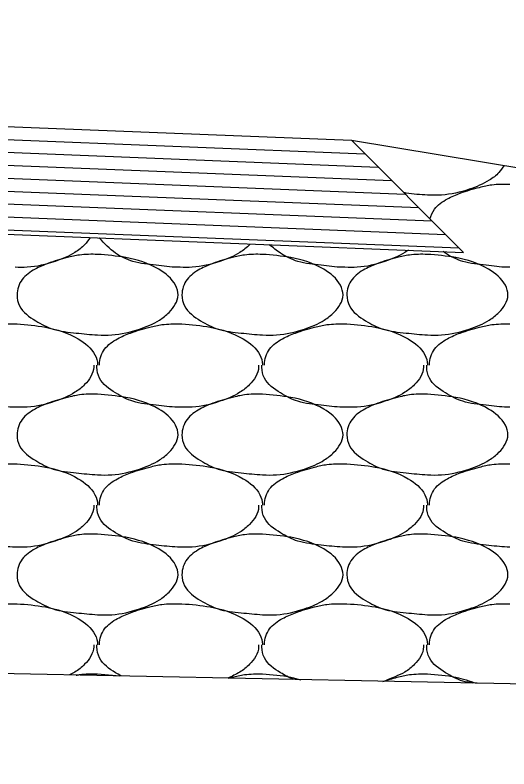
# Model space of a CAD drawing. Extents: x 1364961 to 1365294, y 367927 to 368034.
# Drawn here: x 1365064.922 to 1365066.455, y 367996.985 to 367999.324 of the extents above; entities that cross this region are included whole.
import ezdxf

# ---------------------------------------------------------------- set-up
doc = ezdxf.new("R2010")
doc.units = 0
doc.layers.add('Default', color=7, linetype='Continuous')

msp = doc.modelspace()

# ---------------------------------------------------------------- linework, layer by layer
at = {"layer": 'Default'}
for p, q in [((1365056.2271, 367999.3242), (1365065.9662, 367998.9357)), ((1365056.2263, 367999.2842), (1365066.0082, 367998.8937)), ((1365056.2255, 367999.2442), (1365066.0492, 367998.8527)), ((1365056.2247, 367999.2041), (1365066.0912, 367998.8107)), ((1365056.2239, 367999.1641), (1365066.1332, 367998.7687)), ((1365055.9802, 367999.1337), (1365066.1752, 367998.7267)), ((1365055.9782, 367999.0937), (1365066.2162, 367998.6857)), ((1365055.9772, 367999.0537), (1365066.2582, 367998.6437)), ((1365055.9752, 367999.0137), (1365066.3002, 367998.6017)), ((1365055.9752, 367999.0007), (1365066.3142, 367998.5877)), ((1365065.9662, 367998.9357), (1365066.3142, 367998.5877)), ((1365065.9662, 367998.9357), (1365084.7491, 367995.8256)), ((1365066.1572, 367998.7447), (1365066.1882, 367998.7137)), ((1365064.9222, 367998.3657), (1365064.9282, 367998.3657)), ((1365065.4342, 367998.3657), (1365065.4402, 367998.3657)), ((1365065.9462, 367998.3657), (1365065.9522, 367998.3657)), ((1365064.9222, 367997.9317), (1365064.9282, 367997.9317)), ((1365065.4342, 367997.9317), (1365065.4402, 367997.9317)), ((1365065.9462, 367997.9317), (1365065.9522, 367997.9317)), ((1365064.9222, 367997.4977), (1365064.9282, 367997.4977)), ((1365065.4342, 367997.4977), (1365065.4402, 367997.4977)), ((1365065.9462, 367997.4977), (1365065.9522, 367997.4977)), ((1365077.4832, 367997.0287), (1365056.9752, 367997.4387)), ((1365065.1782, 367997.2797), (1365065.2472, 367997.2737))]:
    msp.add_line(p, q, dxfattribs=at)
for points in [[(1365066.4402, 367998.8577), (1365066.4242, 367998.8357), (1365066.3942, 367998.8117), (1365066.3322, 367998.7837), (1365066.2462, 367998.7657), (1365066.2022, 367998.7657), (1365066.1362, 367998.7717), (1365066.1292, 367998.7727)], [(1365066.2102, 367998.6917), (1365066.2242, 367998.7217), (1365066.2642, 367998.7537), (1365066.3042, 367998.7717), (1365066.3642, 367998.7897), (1365066.4022, 367998.7977), (1365066.4582, 367998.7997)], [(1365065.1552, 367998.6337), (1365065.1382, 367998.6117), (1365065.1082, 367998.5877), (1365065.0462, 367998.5597), (1365064.9602, 367998.5417), (1365064.9222, 367998.5417)], [(1365065.4342, 367998.5417), (1365065.4262, 367998.5417), (1365065.3602, 367998.5477), (1365065.2882, 367998.5597), (1365065.2342, 367998.5857), (1365065.1842, 367998.6317), (1365065.1832, 367998.6327)], [(1365065.6522, 367998.6137), (1365065.6502, 367998.6117), (1365065.6202, 367998.5877), (1365065.5582, 367998.5597), (1365065.4722, 367998.5417), (1365065.4342, 367998.5417)], [(1365065.9462, 367998.5417), (1365065.9382, 367998.5417), (1365065.8722, 367998.5477), (1365065.8002, 367998.5597), (1365065.7462, 367998.5857), (1365065.7112, 367998.6117)], [(1365066.1432, 367998.5947), (1365066.1322, 367998.5877), (1365066.0702, 367998.5597), (1365065.9842, 367998.5417), (1365065.9462, 367998.5417)], [(1365065.1782, 367998.5817), (1365065.2662, 367998.5717), (1365065.3682, 367998.5357), (1365065.4202, 367998.4857), (1365065.4282, 367998.4557), (1365065.4002, 367998.4017), (1365065.3702, 367998.3777), (1365065.3082, 367998.3497), (1365065.2222, 367998.3317), (1365065.1782, 367998.3317), (1365065.1122, 367998.3377), (1365065.0402, 367998.3497), (1365064.9862, 367998.3757), (1365064.9362, 367998.4217), (1365064.9282, 367998.4557), (1365064.9442, 367998.5037), (1365064.9842, 367998.5357), (1365065.0242, 367998.5537), (1365065.0842, 367998.5717), (1365065.1222, 367998.5797), (1365065.1782, 367998.5817)], [(1365065.6902, 367998.5817), (1365065.7782, 367998.5717), (1365065.8802, 367998.5357), (1365065.9322, 367998.4857), (1365065.9402, 367998.4557), (1365065.9122, 367998.4017), (1365065.8822, 367998.3777), (1365065.8202, 367998.3497), (1365065.7342, 367998.3317), (1365065.6902, 367998.3317), (1365065.6242, 367998.3377), (1365065.5522, 367998.3497), (1365065.4982, 367998.3757), (1365065.4482, 367998.4217), (1365065.4402, 367998.4557), (1365065.4562, 367998.5037), (1365065.4962, 367998.5357), (1365065.5362, 367998.5537), (1365065.5962, 367998.5717), (1365065.6342, 367998.5797), (1365065.6902, 367998.5817)], [(1365066.2022, 367998.5817), (1365066.2902, 367998.5717), (1365066.3922, 367998.5357), (1365066.4442, 367998.4857), (1365066.4522, 367998.4557), (1365066.4242, 367998.4017), (1365066.3942, 367998.3777), (1365066.3322, 367998.3497), (1365066.2462, 367998.3317), (1365066.2022, 367998.3317), (1365066.1362, 367998.3377), (1365066.0642, 367998.3497), (1365066.0102, 367998.3757), (1365065.9602, 367998.4217), (1365065.9522, 367998.4557), (1365065.9682, 367998.5037), (1365066.0082, 367998.5357), (1365066.0482, 367998.5537), (1365066.1082, 367998.5717), (1365066.1462, 367998.5797), (1365066.2022, 367998.5817)], [(1365066.4582, 367998.5417), (1365066.4502, 367998.5417), (1365066.3842, 367998.5477), (1365066.3122, 367998.5597), (1365066.2582, 367998.5857), (1365066.2512, 367998.5907)], [(1365064.6722, 367998.2377), (1365064.6722, 367998.2397), (1365064.6882, 367998.2877), (1365064.7282, 367998.3197), (1365064.7682, 367998.3377), (1365064.8282, 367998.3557), (1365064.8662, 367998.3637), (1365064.9222, 367998.3657)], [(1365064.9282, 367998.3657), (1365065.0162, 367998.3557), (1365065.1182, 367998.3197), (1365065.1702, 367998.2697), (1365065.1782, 367998.2397), (1365065.1782, 367998.2377)], [(1365065.1842, 367998.2377), (1365065.1842, 367998.2397), (1365065.2002, 367998.2877), (1365065.2402, 367998.3197), (1365065.2802, 367998.3377), (1365065.3402, 367998.3557), (1365065.3782, 367998.3637), (1365065.4342, 367998.3657)], [(1365065.4402, 367998.3657), (1365065.5282, 367998.3557), (1365065.6302, 367998.3197), (1365065.6822, 367998.2697), (1365065.6902, 367998.2397), (1365065.6902, 367998.2377)], [(1365065.6962, 367998.2377), (1365065.6962, 367998.2397), (1365065.7122, 367998.2877), (1365065.7522, 367998.3197), (1365065.7922, 367998.3377), (1365065.8522, 367998.3557), (1365065.8902, 367998.3637), (1365065.9462, 367998.3657)], [(1365065.9522, 367998.3657), (1365066.0402, 367998.3557), (1365066.1422, 367998.3197), (1365066.1942, 367998.2697), (1365066.2022, 367998.2397), (1365066.2022, 367998.2377)], [(1365066.2082, 367998.2377), (1365066.2082, 367998.2397), (1365066.2242, 367998.2877), (1365066.2642, 367998.3197), (1365066.3042, 367998.3377), (1365066.3642, 367998.3557), (1365066.4022, 367998.3637), (1365066.4582, 367998.3657)], [(1365064.9222, 367998.1077), (1365064.9142, 367998.1077), (1365064.8482, 367998.1137), (1365064.7762, 367998.1257), (1365064.7222, 367998.1517), (1365064.6722, 367998.1977), (1365064.6642, 367998.2317), (1365064.6642, 367998.2377)], [(1365065.1662, 367998.2377), (1365065.1662, 367998.2317), (1365065.1382, 367998.1777), (1365065.1082, 367998.1537), (1365065.0462, 367998.1257), (1365064.9602, 367998.1077), (1365064.9222, 367998.1077)], [(1365065.4342, 367998.1077), (1365065.4262, 367998.1077), (1365065.3602, 367998.1137), (1365065.2882, 367998.1257), (1365065.2342, 367998.1517), (1365065.1842, 367998.1977), (1365065.1762, 367998.2317), (1365065.1762, 367998.2377)], [(1365065.6782, 367998.2377), (1365065.6782, 367998.2317), (1365065.6502, 367998.1777), (1365065.6202, 367998.1537), (1365065.5582, 367998.1257), (1365065.4722, 367998.1077), (1365065.4342, 367998.1077)], [(1365065.9462, 367998.1077), (1365065.9382, 367998.1077), (1365065.8722, 367998.1137), (1365065.8002, 367998.1257), (1365065.7462, 367998.1517), (1365065.6962, 367998.1977), (1365065.6882, 367998.2317), (1365065.6882, 367998.2377)], [(1365066.1902, 367998.2377), (1365066.1902, 367998.2317), (1365066.1622, 367998.1777), (1365066.1322, 367998.1537), (1365066.0702, 367998.1257), (1365065.9842, 367998.1077), (1365065.9462, 367998.1077)], [(1365066.4582, 367998.1077), (1365066.4502, 367998.1077), (1365066.3842, 367998.1137), (1365066.3122, 367998.1257), (1365066.2582, 367998.1517), (1365066.2082, 367998.1977), (1365066.2002, 367998.2317), (1365066.2002, 367998.2377)], [(1365065.1782, 367998.1477), (1365065.2662, 367998.1377), (1365065.3682, 367998.1017), (1365065.4202, 367998.0517), (1365065.4282, 367998.0217), (1365065.4002, 367997.9677), (1365065.3702, 367997.9437), (1365065.3082, 367997.9157), (1365065.2222, 367997.8977), (1365065.1782, 367997.8977), (1365065.1122, 367997.9037), (1365065.0402, 367997.9157), (1365064.9862, 367997.9417), (1365064.9362, 367997.9877), (1365064.9282, 367998.0217), (1365064.9442, 367998.0697), (1365064.9842, 367998.1017), (1365065.0242, 367998.1197), (1365065.0842, 367998.1377), (1365065.1222, 367998.1457), (1365065.1782, 367998.1477)], [(1365065.6902, 367998.1477), (1365065.7782, 367998.1377), (1365065.8802, 367998.1017), (1365065.9322, 367998.0517), (1365065.9402, 367998.0217), (1365065.9122, 367997.9677), (1365065.8822, 367997.9437), (1365065.8202, 367997.9157), (1365065.7342, 367997.8977), (1365065.6902, 367997.8977), (1365065.6242, 367997.9037), (1365065.5522, 367997.9157), (1365065.4982, 367997.9417), (1365065.4482, 367997.9877), (1365065.4402, 367998.0217), (1365065.4562, 367998.0697), (1365065.4962, 367998.1017), (1365065.5362, 367998.1197), (1365065.5962, 367998.1377), (1365065.6342, 367998.1457), (1365065.6902, 367998.1477)], [(1365066.2022, 367998.1477), (1365066.2902, 367998.1377), (1365066.3922, 367998.1017), (1365066.4442, 367998.0517), (1365066.4522, 367998.0217), (1365066.4242, 367997.9677), (1365066.3942, 367997.9437), (1365066.3322, 367997.9157), (1365066.2462, 367997.8977), (1365066.2022, 367997.8977), (1365066.1362, 367997.9037), (1365066.0642, 367997.9157), (1365066.0102, 367997.9417), (1365065.9602, 367997.9877), (1365065.9522, 367998.0217), (1365065.9682, 367998.0697), (1365066.0082, 367998.1017), (1365066.0482, 367998.1197), (1365066.1082, 367998.1377), (1365066.1462, 367998.1457), (1365066.2022, 367998.1477)], [(1365064.6722, 367997.8037), (1365064.6722, 367997.8057), (1365064.6882, 367997.8537), (1365064.7282, 367997.8857), (1365064.7682, 367997.9037), (1365064.8282, 367997.9217), (1365064.8662, 367997.9297), (1365064.9222, 367997.9317)], [(1365064.9282, 367997.9317), (1365065.0162, 367997.9217), (1365065.1182, 367997.8857), (1365065.1702, 367997.8357), (1365065.1782, 367997.8057), (1365065.1782, 367997.8037)], [(1365065.1842, 367997.8037), (1365065.1842, 367997.8057), (1365065.2002, 367997.8537), (1365065.2402, 367997.8857), (1365065.2802, 367997.9037), (1365065.3402, 367997.9217), (1365065.3782, 367997.9297), (1365065.4342, 367997.9317)], [(1365065.4402, 367997.9317), (1365065.5282, 367997.9217), (1365065.6302, 367997.8857), (1365065.6822, 367997.8357), (1365065.6902, 367997.8057), (1365065.6902, 367997.8037)], [(1365065.6962, 367997.8037), (1365065.6962, 367997.8057), (1365065.7122, 367997.8537), (1365065.7522, 367997.8857), (1365065.7922, 367997.9037), (1365065.8522, 367997.9217), (1365065.8902, 367997.9297), (1365065.9462, 367997.9317)], [(1365065.9522, 367997.9317), (1365066.0402, 367997.9217), (1365066.1422, 367997.8857), (1365066.1942, 367997.8357), (1365066.2022, 367997.8057), (1365066.2022, 367997.8037)], [(1365066.2082, 367997.8037), (1365066.2082, 367997.8057), (1365066.2242, 367997.8537), (1365066.2642, 367997.8857), (1365066.3042, 367997.9037), (1365066.3642, 367997.9217), (1365066.4022, 367997.9297), (1365066.4582, 367997.9317)], [(1365064.9222, 367997.6737), (1365064.9142, 367997.6737), (1365064.8482, 367997.6797), (1365064.7762, 367997.6917), (1365064.7222, 367997.7177), (1365064.6722, 367997.7637), (1365064.6642, 367997.7977), (1365064.6642, 367997.8037)], [(1365065.1662, 367997.8037), (1365065.1662, 367997.7977), (1365065.1382, 367997.7437), (1365065.1082, 367997.7197), (1365065.0462, 367997.6917), (1365064.9602, 367997.6737), (1365064.9222, 367997.6737)], [(1365065.4342, 367997.6737), (1365065.4262, 367997.6737), (1365065.3602, 367997.6797), (1365065.2882, 367997.6917), (1365065.2342, 367997.7177), (1365065.1842, 367997.7637), (1365065.1762, 367997.7977), (1365065.1762, 367997.8037)], [(1365065.6782, 367997.8037), (1365065.6782, 367997.7977), (1365065.6502, 367997.7437), (1365065.6202, 367997.7197), (1365065.5582, 367997.6917), (1365065.4722, 367997.6737), (1365065.4342, 367997.6737)], [(1365065.9462, 367997.6737), (1365065.9382, 367997.6737), (1365065.8722, 367997.6797), (1365065.8002, 367997.6917), (1365065.7462, 367997.7177), (1365065.6962, 367997.7637), (1365065.6882, 367997.7977), (1365065.6882, 367997.8037)], [(1365066.1902, 367997.8037), (1365066.1902, 367997.7977), (1365066.1622, 367997.7437), (1365066.1322, 367997.7197), (1365066.0702, 367997.6917), (1365065.9842, 367997.6737), (1365065.9462, 367997.6737)], [(1365066.4582, 367997.6737), (1365066.4502, 367997.6737), (1365066.3842, 367997.6797), (1365066.3122, 367997.6917), (1365066.2582, 367997.7177), (1365066.2082, 367997.7637), (1365066.2002, 367997.7977), (1365066.2002, 367997.8037)], [(1365065.1782, 367997.7137), (1365065.2662, 367997.7037), (1365065.3682, 367997.6677), (1365065.4202, 367997.6177), (1365065.4282, 367997.5877), (1365065.4002, 367997.5337), (1365065.3702, 367997.5097), (1365065.3082, 367997.4817), (1365065.2222, 367997.4637), (1365065.1782, 367997.4637), (1365065.1122, 367997.4697), (1365065.0402, 367997.4817), (1365064.9862, 367997.5077), (1365064.9362, 367997.5537), (1365064.9282, 367997.5877), (1365064.9442, 367997.6357), (1365064.9842, 367997.6677), (1365065.0242, 367997.6857), (1365065.0842, 367997.7037), (1365065.1222, 367997.7117), (1365065.1782, 367997.7137)], [(1365065.6902, 367997.7137), (1365065.7782, 367997.7037), (1365065.8802, 367997.6677), (1365065.9322, 367997.6177), (1365065.9402, 367997.5877), (1365065.9122, 367997.5337), (1365065.8822, 367997.5097), (1365065.8202, 367997.4817), (1365065.7342, 367997.4637), (1365065.6902, 367997.4637), (1365065.6242, 367997.4697), (1365065.5522, 367997.4817), (1365065.4982, 367997.5077), (1365065.4482, 367997.5537), (1365065.4402, 367997.5877), (1365065.4562, 367997.6357), (1365065.4962, 367997.6677), (1365065.5362, 367997.6857), (1365065.5962, 367997.7037), (1365065.6342, 367997.7117), (1365065.6902, 367997.7137)], [(1365066.2022, 367997.7137), (1365066.2902, 367997.7037), (1365066.3922, 367997.6677), (1365066.4442, 367997.6177), (1365066.4522, 367997.5877), (1365066.4242, 367997.5337), (1365066.3942, 367997.5097), (1365066.3322, 367997.4817), (1365066.2462, 367997.4637), (1365066.2022, 367997.4637), (1365066.1362, 367997.4697), (1365066.0642, 367997.4817), (1365066.0102, 367997.5077), (1365065.9602, 367997.5537), (1365065.9522, 367997.5877), (1365065.9682, 367997.6357), (1365066.0082, 367997.6677), (1365066.0482, 367997.6857), (1365066.1082, 367997.7037), (1365066.1462, 367997.7117), (1365066.2022, 367997.7137)], [(1365064.6722, 367997.3697), (1365064.6722, 367997.3717), (1365064.6882, 367997.4197), (1365064.7282, 367997.4517), (1365064.7682, 367997.4697), (1365064.8282, 367997.4877), (1365064.8662, 367997.4957), (1365064.9222, 367997.4977)], [(1365064.9282, 367997.4977), (1365065.0162, 367997.4877), (1365065.1182, 367997.4517), (1365065.1702, 367997.4017), (1365065.1782, 367997.3717), (1365065.1782, 367997.3697)], [(1365065.1842, 367997.3697), (1365065.1842, 367997.3717), (1365065.2002, 367997.4197), (1365065.2402, 367997.4517), (1365065.2802, 367997.4697), (1365065.3402, 367997.4877), (1365065.3782, 367997.4957), (1365065.4342, 367997.4977)], [(1365065.4402, 367997.4977), (1365065.5282, 367997.4877), (1365065.6302, 367997.4517), (1365065.6822, 367997.4017), (1365065.6902, 367997.3717), (1365065.6902, 367997.3697)], [(1365065.6962, 367997.3697), (1365065.6962, 367997.3717), (1365065.7122, 367997.4197), (1365065.7522, 367997.4517), (1365065.7922, 367997.4697), (1365065.8522, 367997.4877), (1365065.8902, 367997.4957), (1365065.9462, 367997.4977)], [(1365065.9522, 367997.4977), (1365066.0402, 367997.4877), (1365066.1422, 367997.4517), (1365066.1942, 367997.4017), (1365066.2022, 367997.3717), (1365066.2022, 367997.3697)], [(1365066.2082, 367997.3697), (1365066.2082, 367997.3717), (1365066.2242, 367997.4197), (1365066.2642, 367997.4517), (1365066.3042, 367997.4697), (1365066.3642, 367997.4877), (1365066.4022, 367997.4957), (1365066.4582, 367997.4977)], [(1365065.1662, 367997.3697), (1365065.1662, 367997.3637), (1365065.1382, 367997.3097), (1365065.1082, 367997.2857), (1365065.0912, 367997.2767)], [(1365065.2512, 367997.2737), (1365065.2342, 367997.2837), (1365065.1842, 367997.3297), (1365065.1762, 367997.3637), (1365065.1762, 367997.3697)], [(1365065.6782, 367997.3697), (1365065.6782, 367997.3637), (1365065.6502, 367997.3097), (1365065.6202, 367997.2857), (1365065.5822, 367997.2667)], [(1365065.7852, 367997.2627), (1365065.7462, 367997.2837), (1365065.6962, 367997.3297), (1365065.6882, 367997.3637), (1365065.6882, 367997.3697)], [(1365066.1902, 367997.3697), (1365066.1902, 367997.3637), (1365066.1622, 367997.3097), (1365066.1322, 367997.2857), (1365066.0702, 367997.2577), (1365066.0682, 367997.2567)], [(1365066.3432, 367997.2517), (1365066.3122, 367997.2577), (1365066.2582, 367997.2837), (1365066.2082, 367997.3297), (1365066.2002, 367997.3637), (1365066.2002, 367997.3697)], [(1365065.1122, 367997.2757), (1365065.1222, 367997.2777), (1365065.1782, 367997.2797)], [(1365065.5842, 367997.2667), (1365065.5962, 367997.2697), (1365065.6342, 367997.2777), (1365065.6902, 367997.2797)], [(1365065.6902, 367997.2797), (1365065.7782, 367997.2697), (1365065.8092, 367997.2617)], [(1365066.0642, 367997.2567), (1365066.1082, 367997.2697), (1365066.1462, 367997.2777), (1365066.2022, 367997.2797)], [(1365066.2022, 367997.2797), (1365066.2902, 367997.2697), (1365066.3542, 367997.2507)]]:
    msp.add_spline(points, degree=3, dxfattribs=at)

doc.saveas('drawing.dxf')
